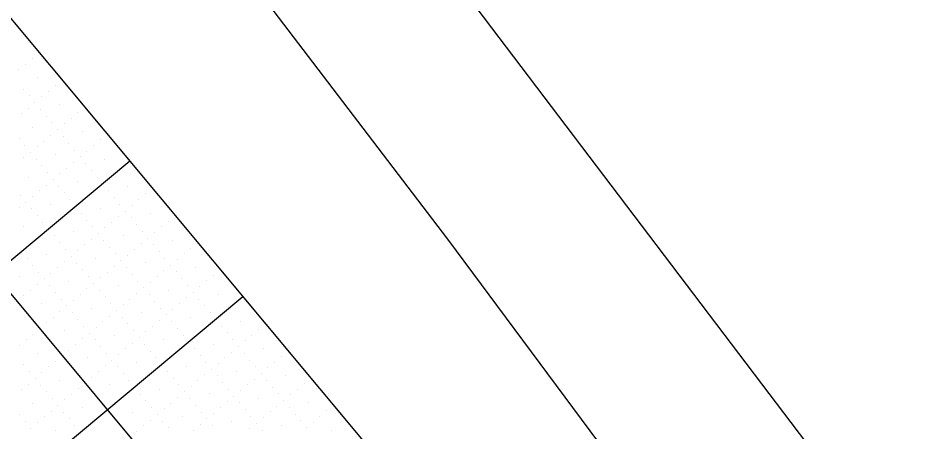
# Model space of a CAD drawing. Extents: x 2042995 to 2043795, y 305365 to 306249.
# Drawn here: x 2043194.7 to 2043297.9, y 306017.8 to 306064.7 of the extents above; entities that cross this region are included whole.
import ezdxf

# ---------------------------------------------------------------- set-up
doc = ezdxf.new("R2010")
doc.units = 0
for name, color, linetype in [('BR_BORDER LINES', 7, 'Continuous'), ('BR_GRID DOTS', 7, 'Continuous'), ('BR_GRID LINES', 7, 'Continuous'), ('BR_GROUND LINES', 7, 'Continuous'), ('RD_EV_JW', 7, 'Continuous')]:
    doc.layers.add(name, color=color, linetype=linetype)

msp = doc.modelspace()

# ---------------------------------------------------------------- linework, layer by layer
at = {"layer": 'BR_BORDER LINES'}
msp.add_line((2043183.84, 306076.62), (2043615.46, 305559.83), dxfattribs=at)
at = {"layer": 'BR_GRID DOTS'}
for p, q in [((2043196.32, 306060.12), (2043196.32, 306060.12)), ((2043195.55, 306059.48), (2043195.55, 306059.48)), ((2043194.78, 306058.84), (2043194.78, 306058.84)), ((2043196.83, 306057.94), (2043196.83, 306057.94)), ((2043198.88, 306057.05), (2043198.88, 306057.05)), ((2043195.3, 306056.66), (2043195.3, 306056.66)), ((2043198.12, 306056.41), (2043198.12, 306056.41)), ((2043195.94, 306055.89), (2043195.94, 306055.89)), ((2043196.58, 306055.13), (2043196.58, 306055.13)), ((2043197.35, 306055.77), (2043197.35, 306055.77)), ((2043195.81, 306054.48), (2043195.81, 306054.48)), ((2043197.22, 306054.36), (2043197.22, 306054.36)), ((2043199.4, 306054.87), (2043199.4, 306054.87)), ((2043201.45, 306053.98), (2043201.45, 306053.98)), ((2043195.05, 306053.84), (2043195.05, 306053.84)), ((2043197.86, 306053.59), (2043197.86, 306053.59)), ((2043200.68, 306053.34), (2043200.68, 306053.34)), ((2043196.33, 306052.31), (2043196.33, 306052.31)), ((2043198.5, 306052.82), (2043198.5, 306052.82)), ((2043199.15, 306052.05), (2043199.15, 306052.05)), ((2043199.91, 306052.7), (2043199.91, 306052.7)), ((2043194.79, 306051.03), (2043194.79, 306051.03)), ((2043198.38, 306051.41), (2043198.38, 306051.41)), ((2043199.79, 306051.29), (2043199.79, 306051.29)), ((2043201.96, 306051.8), (2043201.96, 306051.8)), ((2043204.01, 306050.91), (2043204.01, 306050.91)), ((2043195.43, 306050.26), (2043195.43, 306050.26)), ((2043196.84, 306050.13), (2043196.84, 306050.13)), ((2043197.61, 306050.77), (2043197.61, 306050.77)), ((2043200.43, 306050.52), (2043200.43, 306050.52)), ((2043201.07, 306049.75), (2043201.07, 306049.75)), ((2043203.24, 306050.27), (2043203.24, 306050.27)), ((2043195.31, 306048.85), (2043195.31, 306048.85)), ((2043196.08, 306049.49), (2043196.08, 306049.49)), ((2043196.72, 306048.72), (2043196.72, 306048.72)), ((2043198.89, 306049.24), (2043198.89, 306049.24)), ((2043201.71, 306048.98), (2043201.71, 306048.98)), ((2043202.48, 306049.63), (2043202.48, 306049.63)), ((2043204.53, 306048.73), (2043204.53, 306048.73)), ((2043197.36, 306047.96), (2043197.36, 306047.96)), ((2043200.17, 306047.7), (2043200.17, 306047.7)), ((2043200.94, 306048.34), (2043200.94, 306048.34)), ((2043202.35, 306048.22), (2043202.35, 306048.22)), ((2043195.82, 306046.67), (2043195.82, 306046.67)), ((2043198, 306047.19), (2043198, 306047.19)), ((2043199.41, 306047.06), (2043199.41, 306047.06)), ((2043202.99, 306047.45), (2043202.99, 306047.45)), ((2043203.63, 306046.68), (2043203.63, 306046.68)), ((2043197.87, 306045.78), (2043197.87, 306045.78)), ((2043198.64, 306046.42), (2043198.64, 306046.42)), ((2043199.28, 306045.65), (2043199.28, 306045.65)), ((2043201.46, 306046.17), (2043201.46, 306046.17)), ((2043207.09, 306045.66), (2043207.09, 306045.66)), ((2043194.93, 306044.62), (2043194.93, 306044.62)), ((2043197.1, 306045.14), (2043197.1, 306045.14)), ((2043199.92, 306044.89), (2043199.92, 306044.89)), ((2043204.91, 306045.15), (2043204.91, 306045.15)), ((2043209.14, 306044.77), (2043209.14, 306044.77)), ((2043195.57, 306043.86), (2043195.57, 306043.86)), ((2043196.34, 306044.5), (2043196.34, 306044.5)), ((2043198.39, 306043.6), (2043198.39, 306043.6)), ((2043200.56, 306044.12), (2043200.56, 306044.12)), ((2043205.56, 306044.38), (2043205.56, 306044.38)), ((2043206.2, 306043.61), (2043206.2, 306043.61)), ((2043208.37, 306044.13), (2043208.37, 306044.13)), ((2043194.8, 306043.22), (2043194.8, 306043.22)), ((2043196.21, 306043.09), (2043196.21, 306043.09)), ((2043201.84, 306042.58), (2043201.84, 306042.58)), ((2043204.02, 306043.1), (2043204.02, 306043.1)), ((2043206.84, 306042.84), (2043206.84, 306042.84)), ((2043207.6, 306043.49), (2043207.6, 306043.49)), ((2043209.65, 306042.59), (2043209.65, 306042.59)), ((2043196.85, 306042.32), (2043196.85, 306042.32)), ((2043197.49, 306041.55), (2043197.49, 306041.55)), ((2043202.49, 306041.82), (2043202.49, 306041.82)), ((2043205.3, 306041.56), (2043205.3, 306041.56)), ((2043206.07, 306042.2), (2043206.07, 306042.2)), ((2043207.48, 306042.08), (2043207.48, 306042.08)), ((2043211.7, 306041.7), (2043211.7, 306041.7)), ((2043195.32, 306041.04), (2043195.32, 306041.04)), ((2043200.95, 306040.53), (2043200.95, 306040.53)), ((2043203.13, 306041.05), (2043203.13, 306041.05)), ((2043204.53, 306040.92), (2043204.53, 306040.92)), ((2043208.12, 306041.31), (2043208.12, 306041.31)), ((2043208.76, 306040.54), (2043208.76, 306040.54)), ((2043210.94, 306041.06), (2043210.94, 306041.06)), ((2043198.77, 306040.02), (2043198.77, 306040.02)), ((2043203, 306039.64), (2043203, 306039.64)), ((2043203.77, 306040.28), (2043203.77, 306040.28)), ((2043204.41, 306039.51), (2043204.41, 306039.51)), ((2043206.58, 306040.03), (2043206.58, 306040.03)), ((2043209.4, 306039.77), (2043209.4, 306039.77)), ((2043210.17, 306040.42), (2043210.17, 306040.42)), ((2043212.22, 306039.52), (2043212.22, 306039.52)), ((2043199.42, 306039.25), (2043199.42, 306039.25)), ((2043200.06, 306038.48), (2043200.06, 306038.48)), ((2043202.23, 306039), (2043202.23, 306039)), ((2043205.05, 306038.75), (2043205.05, 306038.75)), ((2043207.87, 306038.49), (2043207.87, 306038.49)), ((2043208.63, 306039.13), (2043208.63, 306039.13)), ((2043210.04, 306039.01), (2043210.04, 306039.01)), ((2043214.27, 306038.63), (2043214.27, 306038.63)), ((2043195.7, 306037.46), (2043195.7, 306037.46)), ((2043197.88, 306037.97), (2043197.88, 306037.97)), ((2043200.7, 306037.72), (2043200.7, 306037.72)), ((2043201.46, 306038.36), (2043201.46, 306038.36)), ((2043203.51, 306037.46), (2043203.51, 306037.46)), ((2043205.69, 306037.98), (2043205.69, 306037.98)), ((2043207.1, 306037.85), (2043207.1, 306037.85)), ((2043210.68, 306038.24), (2043210.68, 306038.24)), ((2043211.32, 306037.47), (2043211.32, 306037.47)), ((2043213.5, 306037.99), (2043213.5, 306037.99)), ((2043196.35, 306036.69), (2043196.35, 306036.69)), ((2043199.16, 306036.43), (2043199.16, 306036.43)), ((2043199.93, 306037.08), (2043199.93, 306037.08)), ((2043201.34, 306036.95), (2043201.34, 306036.95)), ((2043205.56, 306036.57), (2043205.56, 306036.57)), ((2043206.33, 306037.21), (2043206.33, 306037.21)), ((2043206.97, 306036.44), (2043206.97, 306036.44)), ((2043209.15, 306036.96), (2043209.15, 306036.96)), ((2043211.97, 306036.7), (2043211.97, 306036.7)), ((2043212.73, 306037.35), (2043212.73, 306037.35)), ((2043214.78, 306036.45), (2043214.78, 306036.45)), ((2043194.81, 306035.41), (2043194.81, 306035.41)), ((2043196.99, 306035.92), (2043196.99, 306035.92)), ((2043198.39, 306035.79), (2043198.39, 306035.79)), ((2043201.98, 306036.18), (2043201.98, 306036.18)), ((2043202.62, 306035.41), (2043202.62, 306035.41)), ((2043204.8, 306035.93), (2043204.8, 306035.93)), ((2043207.61, 306035.68), (2043207.61, 306035.68)), ((2043210.43, 306035.42), (2043210.43, 306035.42)), ((2043211.2, 306036.06), (2043211.2, 306036.06)), ((2043212.61, 306035.94), (2043212.61, 306035.94)), ((2043216.83, 306035.56), (2043216.83, 306035.56)), ((2043196.86, 306034.51), (2043196.86, 306034.51)), ((2043197.63, 306035.15), (2043197.63, 306035.15)), ((2043198.27, 306034.38), (2043198.27, 306034.38)), ((2043200.44, 306034.9), (2043200.44, 306034.9)), ((2043203.26, 306034.65), (2043203.26, 306034.65)), ((2043204.03, 306035.29), (2043204.03, 306035.29)), ((2043206.08, 306034.39), (2043206.08, 306034.39)), ((2043208.25, 306034.91), (2043208.25, 306034.91)), ((2043209.66, 306034.78), (2043209.66, 306034.78)), ((2043213.25, 306035.17), (2043213.25, 306035.17)), ((2043213.89, 306034.4), (2043213.89, 306034.4)), ((2043215.3, 306034.28), (2043215.3, 306034.28)), ((2043216.06, 306034.92), (2043216.06, 306034.92)), ((2043196.09, 306033.87), (2043196.09, 306033.87)), ((2043198.91, 306033.62), (2043198.91, 306033.62)), ((2043201.73, 306033.36), (2043201.73, 306033.36)), ((2043202.49, 306034.01), (2043202.49, 306034.01)), ((2043203.9, 306033.88), (2043203.9, 306033.88)), ((2043208.13, 306033.5), (2043208.13, 306033.5)), ((2043208.9, 306034.14), (2043208.9, 306034.14)), ((2043209.54, 306033.37), (2043209.54, 306033.37)), ((2043211.71, 306033.89), (2043211.71, 306033.89)), ((2043214.53, 306033.63), (2043214.53, 306033.63)), ((2043217.35, 306033.38), (2043217.35, 306033.38)), ((2043195.32, 306033.23), (2043195.32, 306033.23)), ((2043197.37, 306032.34), (2043197.37, 306032.34)), ((2043199.55, 306032.85), (2043199.55, 306032.85)), ((2043200.96, 306032.72), (2043200.96, 306032.72)), ((2043204.54, 306033.11), (2043204.54, 306033.11)), ((2043205.18, 306032.34), (2043205.18, 306032.34)), ((2043206.59, 306032.22), (2043206.59, 306032.22)), ((2043207.36, 306032.86), (2043207.36, 306032.86)), ((2043210.18, 306032.61), (2043210.18, 306032.61)), ((2043212.99, 306032.35), (2043212.99, 306032.35)), ((2043213.76, 306032.99), (2043213.76, 306032.99)), ((2043215.17, 306032.87), (2043215.17, 306032.87)), ((2043199.42, 306031.44), (2043199.42, 306031.44)), ((2043200.19, 306032.08), (2043200.19, 306032.08)), ((2043200.83, 306031.31), (2043200.83, 306031.31)), ((2043203.01, 306031.83), (2043203.01, 306031.83)), ((2043205.83, 306031.58), (2043205.83, 306031.58)), ((2043208.64, 306031.32), (2043208.64, 306031.32)), ((2043210.82, 306031.84), (2043210.82, 306031.84)), ((2043212.23, 306031.71), (2043212.23, 306031.71)), ((2043215.81, 306032.1), (2043215.81, 306032.1)), ((2043216.45, 306031.33), (2043216.45, 306031.33)), ((2043197.89, 306030.16), (2043197.89, 306030.16)), ((2043198.66, 306030.8), (2043198.66, 306030.8)), ((2043201.47, 306030.55), (2043201.47, 306030.55)), ((2043204.29, 306030.29), (2043204.29, 306030.29)), ((2043205.06, 306030.94), (2043205.06, 306030.94)), ((2043206.47, 306030.81), (2043206.47, 306030.81)), ((2043210.69, 306030.43), (2043210.69, 306030.43)), ((2043211.46, 306031.07), (2043211.46, 306031.07)), ((2043212.1, 306030.3), (2043212.1, 306030.3)), ((2043214.28, 306030.82), (2043214.28, 306030.82)), ((2043219.91, 306030.31), (2043219.91, 306030.31)), ((2043197.12, 306029.52), (2043197.12, 306029.52)), ((2043199.94, 306029.27), (2043199.94, 306029.27)), ((2043202.11, 306029.78), (2043202.11, 306029.78)), ((2043203.52, 306029.65), (2043203.52, 306029.65)), ((2043207.11, 306030.04), (2043207.11, 306030.04)), ((2043207.75, 306029.27), (2043207.75, 306029.27)), ((2043209.16, 306029.15), (2043209.16, 306029.15)), ((2043209.92, 306029.79), (2043209.92, 306029.79)), ((2043212.74, 306029.54), (2043212.74, 306029.54)), ((2043217.73, 306029.8), (2043217.73, 306029.8)), ((2043221.96, 306029.42), (2043221.96, 306029.42)), ((2043195.59, 306028.24), (2043195.59, 306028.24)), ((2043196.35, 306028.88), (2043196.35, 306028.88)), ((2043201.99, 306028.37), (2043201.99, 306028.37)), ((2043202.76, 306029.01), (2043202.76, 306029.01)), ((2043203.4, 306028.24), (2043203.4, 306028.24)), ((2043205.57, 306028.76), (2043205.57, 306028.76)), ((2043208.39, 306028.51), (2043208.39, 306028.51)), ((2043211.21, 306028.25), (2043211.21, 306028.25)), ((2043213.38, 306028.77), (2043213.38, 306028.77)), ((2043218.38, 306029.03), (2043218.38, 306029.03)), ((2043219.02, 306028.26), (2043219.02, 306028.26)), ((2043220.43, 306028.14), (2043220.43, 306028.14)), ((2043221.19, 306028.78), (2043221.19, 306028.78)), ((2043194.82, 306027.6), (2043194.82, 306027.6)), ((2043200.45, 306027.09), (2043200.45, 306027.09)), ((2043201.22, 306027.73), (2043201.22, 306027.73)), ((2043204.04, 306027.48), (2043204.04, 306027.48)), ((2043206.85, 306027.22), (2043206.85, 306027.22)), ((2043207.62, 306027.87), (2043207.62, 306027.87)), ((2043209.03, 306027.74), (2043209.03, 306027.74)), ((2043214.66, 306027.23), (2043214.66, 306027.23)), ((2043216.84, 306027.75), (2043216.84, 306027.75)), ((2043219.66, 306027.49), (2043219.66, 306027.49)), ((2043222.48, 306027.24), (2043222.48, 306027.24)), ((2043196.87, 306026.7), (2043196.87, 306026.7)), ((2043199.69, 306026.45), (2043199.69, 306026.45)), ((2043202.5, 306026.2), (2043202.5, 306026.2)), ((2043204.68, 306026.71), (2043204.68, 306026.71)), ((2043206.09, 306026.58), (2043206.09, 306026.58)), ((2043209.67, 306026.97), (2043209.67, 306026.97)), ((2043210.31, 306026.2), (2043210.31, 306026.2)), ((2043215.31, 306026.47), (2043215.31, 306026.47)), ((2043218.12, 306026.21), (2043218.12, 306026.21)), ((2043218.89, 306026.85), (2043218.89, 306026.85)), ((2043220.3, 306026.73), (2043220.3, 306026.73)), ((2043224.52, 306026.35), (2043224.52, 306026.35)), ((2043195.33, 306025.42), (2043195.33, 306025.42)), ((2043198.15, 306025.17), (2043198.15, 306025.17)), ((2043198.92, 306025.81), (2043198.92, 306025.81)), ((2043204.55, 306025.3), (2043204.55, 306025.3)), ((2043205.32, 306025.94), (2043205.32, 306025.94)), ((2043205.96, 306025.17), (2043205.96, 306025.17)), ((2043208.14, 306025.69), (2043208.14, 306025.69)), ((2043213.77, 306025.18), (2043213.77, 306025.18)), ((2043215.95, 306025.7), (2043215.95, 306025.7)), ((2043217.36, 306025.57), (2043217.36, 306025.57)), ((2043220.94, 306025.96), (2043220.94, 306025.96)), ((2043221.58, 306025.19), (2043221.58, 306025.19)), ((2043222.99, 306025.07), (2043222.99, 306025.07)), ((2043223.76, 306025.71), (2043223.76, 306025.71)), ((2043195.97, 306024.65), (2043195.97, 306024.65)), ((2043197.38, 306024.53), (2043197.38, 306024.53)), ((2043203.02, 306024.02), (2043203.02, 306024.02)), ((2043203.78, 306024.66), (2043203.78, 306024.66)), ((2043206.6, 306024.41), (2043206.6, 306024.41)), ((2043211.59, 306024.67), (2043211.59, 306024.67)), ((2043215.82, 306024.29), (2043215.82, 306024.29)), ((2043216.59, 306024.93), (2043216.59, 306024.93)), ((2043217.23, 306024.16), (2043217.23, 306024.16)), ((2043219.4, 306024.68), (2043219.4, 306024.68)), ((2043222.22, 306024.42), (2043222.22, 306024.42)), ((2043225.04, 306024.17), (2043225.04, 306024.17)), ((2043195.85, 306023.24), (2043195.85, 306023.24)), ((2043196.62, 306023.88), (2043196.62, 306023.88)), ((2043197.26, 306023.12), (2043197.26, 306023.12)), ((2043199.43, 306023.63), (2043199.43, 306023.63)), ((2043202.25, 306023.38), (2043202.25, 306023.38)), ((2043205.07, 306023.13), (2043205.07, 306023.13)), ((2043207.24, 306023.64), (2043207.24, 306023.64)), ((2043212.24, 306023.9), (2043212.24, 306023.9)), ((2043212.88, 306023.13), (2043212.88, 306023.13)), ((2043214.29, 306023.01), (2043214.29, 306023.01)), ((2043215.05, 306023.65), (2043215.05, 306023.65)), ((2043217.87, 306023.4), (2043217.87, 306023.4)), ((2043220.69, 306023.14), (2043220.69, 306023.14)), ((2043221.45, 306023.78), (2043221.45, 306023.78)), ((2043222.86, 306023.66), (2043222.86, 306023.66)), ((2043227.09, 306023.28), (2043227.09, 306023.28)), ((2043195.08, 306022.6), (2043195.08, 306022.6)), ((2043197.9, 306022.35), (2043197.9, 306022.35)), ((2043200.71, 306022.1), (2043200.71, 306022.1)), ((2043201.48, 306022.74), (2043201.48, 306022.74)), ((2043208.52, 306022.1), (2043208.52, 306022.1)), ((2043210.7, 306022.62), (2043210.7, 306022.62)), ((2043213.52, 306022.37), (2043213.52, 306022.37)), ((2043216.33, 306022.11), (2043216.33, 306022.11)), ((2043218.51, 306022.63), (2043218.51, 306022.63)), ((2043219.92, 306022.5), (2043219.92, 306022.5)), ((2043223.5, 306022.89), (2043223.5, 306022.89)), ((2043224.15, 306022.12), (2043224.15, 306022.12)), ((2043225.55, 306022), (2043225.55, 306022)), ((2043226.32, 306022.64), (2043226.32, 306022.64)), ((2043196.36, 306021.07), (2043196.36, 306021.07)), ((2043198.54, 306021.58), (2043198.54, 306021.58)), ((2043199.95, 306021.46), (2043199.95, 306021.46)), ((2043209.17, 306021.34), (2043209.17, 306021.34)), ((2043211.98, 306021.08), (2043211.98, 306021.08)), ((2043212.75, 306021.73), (2043212.75, 306021.73)), ((2043214.16, 306021.6), (2043214.16, 306021.6)), ((2043218.38, 306021.22), (2043218.38, 306021.22)), ((2043219.15, 306021.86), (2043219.15, 306021.86)), ((2043219.79, 306021.09), (2043219.79, 306021.09)), ((2043221.97, 306021.61), (2043221.97, 306021.61)), ((2043224.79, 306021.35), (2043224.79, 306021.35)), ((2043227.6, 306021.1), (2043227.6, 306021.1)), ((2043198.41, 306020.17), (2043198.41, 306020.17)), ((2043199.18, 306020.81), (2043199.18, 306020.81)), ((2043199.82, 306020.05), (2043199.82, 306020.05)), ((2043202, 306020.56), (2043202, 306020.56)), ((2043207.63, 306020.06), (2043207.63, 306020.06)), ((2043209.81, 306020.57), (2043209.81, 306020.57)), ((2043211.22, 306020.44), (2043211.22, 306020.44)), ((2043214.8, 306020.83), (2043214.8, 306020.83)), ((2043215.44, 306020.06), (2043215.44, 306020.06)), ((2043216.85, 306019.94), (2043216.85, 306019.94)), ((2043217.62, 306020.58), (2043217.62, 306020.58)), ((2043220.43, 306020.33), (2043220.43, 306020.33)), ((2043223.25, 306020.07), (2043223.25, 306020.07)), ((2043224.02, 306020.71), (2043224.02, 306020.71)), ((2043225.43, 306020.59), (2043225.43, 306020.59)), ((2043226.07, 306019.82), (2043226.07, 306019.82)), ((2043229.65, 306020.21), (2043229.65, 306020.21)), ((2043194.83, 306019.78), (2043194.83, 306019.78)), ((2043195.47, 306019.02), (2043195.47, 306019.02)), ((2043196.88, 306018.89), (2043196.88, 306018.89)), ((2043197.64, 306019.53), (2043197.64, 306019.53)), ((2043200.46, 306019.28), (2043200.46, 306019.28)), ((2043209.68, 306019.16), (2043209.68, 306019.16)), ((2043210.45, 306019.8), (2043210.45, 306019.8)), ((2043211.09, 306019.03), (2043211.09, 306019.03)), ((2043213.26, 306019.55), (2043213.26, 306019.55)), ((2043216.08, 306019.3), (2043216.08, 306019.3)), ((2043218.9, 306019.04), (2043218.9, 306019.04)), ((2043221.08, 306019.56), (2043221.08, 306019.56)), ((2043221.72, 306018.79), (2043221.72, 306018.79)), ((2043222.48, 306019.43), (2043222.48, 306019.43)), ((2043226.71, 306019.05), (2043226.71, 306019.05)), ((2043228.12, 306018.93), (2043228.12, 306018.93)), ((2043228.89, 306019.57), (2043228.89, 306019.57)), ((2043196.11, 306018.25), (2043196.11, 306018.25)), ((2043198.93, 306018), (2043198.93, 306018)), ((2043201.1, 306018.51), (2043201.1, 306018.51)), ((2043208.15, 306017.88), (2043208.15, 306017.88)), ((2043208.91, 306018.52), (2043208.91, 306018.52)), ((2043211.73, 306018.27), (2043211.73, 306018.27)), ((2043214.55, 306018.01), (2043214.55, 306018.01)), ((2043215.31, 306018.66), (2043215.31, 306018.66)), ((2043216.72, 306018.53), (2043216.72, 306018.53)), ((2043220.95, 306018.15), (2043220.95, 306018.15)), ((2043222.36, 306018.02), (2043222.36, 306018.02)), ((2043224.53, 306018.54), (2043224.53, 306018.54)), ((2043227.35, 306018.28), (2043227.35, 306018.28)), ((2043230.17, 306018.03), (2043230.17, 306018.03))]:
    msp.add_line(p, q, dxfattribs=at)
at = {"layer": 'BR_GRID LINES'}
for p, q in [((2043168.49, 306063.8), (2043600.11, 305547.01)), ((2043207.34, 306048.48), (2043135.96, 305988.86)), ((2043220.16, 306033.13), (2043148.78, 305973.51))]:
    msp.add_line(p, q, dxfattribs=at)
at = {"layer": 'BR_GROUND LINES'}
for p, q in [((2043212.25, 306080.44), (2043243.37, 306039.64)), ((2043243.37, 306039.64), (2043273.26, 305999.46))]:
    msp.add_line(p, q, dxfattribs=at)
at = {"layer": 'RD_EV_JW'}
msp.add_line((2043217.26, 306104.53), (2043356.34, 305921.36), dxfattribs=at)

doc.saveas('drawing.dxf')
